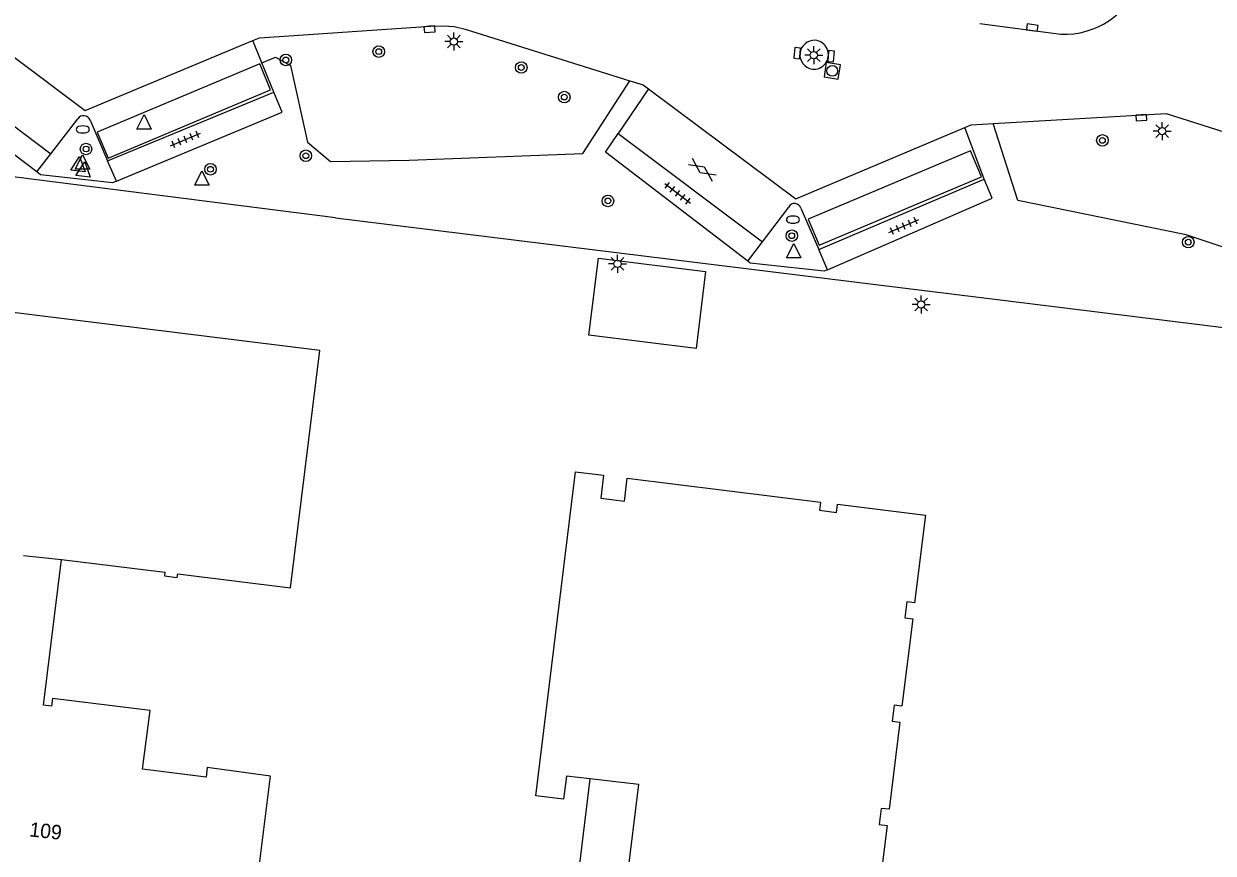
# Model space of a CAD drawing. Extents: x 131000 to 133014, y 396499 to 399001.
# Drawn here: x 131752.2 to 131834.6, y 397040.1 to 397097.5 of the extents above; entities that cross this region are included whole.
import ezdxf

# ---------------------------------------------------------------- set-up
doc = ezdxf.new("R2010")
doc.units = 0
for name, color, linetype in [('gg-afsc-hekwerk', 7, 'Continuous'), ('gg-afsc-muur', 7, 'Continuous'), ('gg-anno-huisnummerreeks BGT', 7, 'Continuous'), ('gg-bbg-gedigitaliseerde bijgebouw', 7, 'Continuous'), ('gg-bbg-hoofdgebouw', 7, 'Continuous'), ('gg-bbg-luifel en loopbrug', 7, 'Continuous'), ('gg-bbg-onder overbouw', 7, 'Continuous'), ('gg-bbg-pand overbouw', 7, 'Continuous'), ('gg-bbg-tussenscheiding', 7, 'Continuous'), ('gg-knt-verharding', 7, 'Continuous'), ('gt-grn-groengrens', 7, 'Continuous'), ('gt-symb-boom', 7, 'Continuous'), ('gt-symb-brandkraan', 7, 'Continuous'), ('gt-symb-gesloten verharding', 7, 'Continuous'), ('gt-symb-kolk', 7, 'Continuous'), ('gt-symb-lichtmast', 7, 'Continuous'), ('gt-symb-rioolschacht', 7, 'Continuous'), ('gt-symb-tegel verharding', 7, 'Continuous'), ('gt-symb-waterafsluiter', 7, 'Continuous')]:
    doc.layers.add(name, color=color, linetype=linetype)

# ---------------------------------------------------------------- blocks, each defined once
blk = doc.blocks.new('gt0-RS')
at = {"layer": 'gt-symb-rioolschacht'}
blk.add_lwpolyline([(-0.5, -0.5), (0.5, -0.5), (0.5, 0.5), (-0.5, 0.5)], close=True, dxfattribs=at)
blk.add_circle((0, 0), 0.375, dxfattribs=at)
blk = doc.blocks.new('gt0-KOLK')
at = {"layer": 'gt-symb-kolk'}
blk.add_lwpolyline([(0, 0), (0.375, 0), (0.375, 0.4), (-0.375, 0.4), (-0.375, 0), (0, 0)], dxfattribs=at)
blk = doc.blocks.new('gt0-LMAST')
at = {"layer": 'gt-symb-lichtmast'}
for p, q in [((-0.182, 0.173), (-0.447, 0.438)), ((-0.005, 0.246), (-0.005, 0.621)), ((0.172, 0.173), (0.437, 0.438)), ((-0.255, -0.004), (-0.63, -0.004)), ((-0.182, -0.181), (-0.447, -0.446)), ((-0.005, -0.254), (-0.005, -0.629)), ((0.437, -0.446), (0.172, -0.181)), ((0.245, -0.004), (0.62, -0.004))]:
    blk.add_line(p, q, dxfattribs=at)
blk.add_circle((-0.005, -0.004), 0.25, dxfattribs=at)
blk = doc.blocks.new('gt0-TEG1')
at = {"layer": 'gt-symb-tegel verharding'}
for p, q in [((-1.125, 0), (1.125, 0)), ((-0.9, -0.25), (-0.9, 0.25)), ((-0.45, -0.25), (-0.45, 0.25)), ((0, -0.25), (0, 0.25)), ((0.45, -0.25), (0.45, 0.25)), ((0.9, -0.25), (0.9, 0.25))]:
    blk.add_line(p, q, dxfattribs=at)
blk = doc.blocks.new('gt0-GESVH1')
at = {"layer": 'gt-symb-gesloten verharding'}
for p, q in [((-0.992, -0.261), (0.008, 0.239)), ((0.008, -0.261), (-0.992, 0.239)), ((0.008, 0.239), (1.008, -0.261)), ((1.008, 0.239), (0.008, -0.261))]:
    blk.add_line(p, q, dxfattribs=at)
blk = doc.blocks.new('gt0-BOOM')
at = {"layer": 'gt-symb-boom'}
for radius in [0.4, 0.2]:
    blk.add_circle((0, 0), radius, dxfattribs=at)
blk = doc.blocks.new('gt0-WAFSL')
at = {"layer": 'gt-symb-waterafsluiter'}
for p, q in [((-0.5, -0.333), (0, 0.667)), ((0, 0.667), (0.5, -0.333)), ((0.5, -0.333), (-0.5, -0.333))]:
    blk.add_line(p, q, dxfattribs=at)
blk = doc.blocks.new('gt0-BR')
at = {"layer": 'gt-symb-brandkraan'}
for centre, radius, start, end in [((-0.244, 0), 0.206, 107.56694, 252.43307), ((0.599, -2.664), 3, 106.89205, 107.56694), ((0, -0.691), 0.938, 73.10799, 106.89205), ((-0.599, -2.664), 3, 72.43309, 73.10799), ((0.244, 0), 0.206, 287.56695, 72.43309), ((0.599, 2.664), 3, 252.43307, 253.10797), ((0, 0.691), 0.938, 253.10797, 286.89206), ((-0.599, 2.664), 3, 286.89206, 287.56695)]:
    blk.add_arc(centre, radius, start, end, dxfattribs=at)

msp = doc.modelspace()

# ---------------------------------------------------------------- linework, layer by layer
at = {"layer": 'gg-afsc-hekwerk'}
for p, q in [((131773.796, 397084.1), (131735.7, 397088.91)), ((131773.796, 397084.1), (131821.898, 397078.158)), ((131821.898, 397078.158), (131932.903, 397064.446))]:
    msp.add_line(p, q, dxfattribs=at)
at = {"layer": 'gg-afsc-muur'}
for p, q in [((131753.121, 397087.264), (131754.07, 397088.517)), ((131758.622, 397086.624), (131758.017, 397088.024)), ((131802.367, 397081.081), (131803.378, 397082.43)), ((131807.895, 397080.501), (131807.285, 397081.906))]:
    msp.add_line(p, q, dxfattribs=at)
for points in [[(131753.121, 397087.264), (131743.207, 397094.739), (131744.161, 397096.02)], [(131758.622, 397086.624), (131770.1, 397091.411), (131769.526, 397092.795)], [(131802.367, 397081.081), (131792.497, 397088.645), (131793.374, 397089.928)], [(131758.622, 397086.624), (131758.361, 397086.511), (131753.372, 397087.075), (131753.121, 397087.264)], [(131807.895, 397080.501), (131819.301, 397085.454), (131818.747, 397086.762)], [(131807.895, 397080.501), (131807.664, 397080.401), (131802.526, 397080.959), (131802.367, 397081.081)]]:
    msp.add_lwpolyline(points, dxfattribs=at)
at = {"layer": 'gg-bbg-gedigitaliseerde bijgebouw'}
msp.add_lwpolyline([(131792.011, 397081.291), (131799.442, 397080.373), (131798.784, 397075.046), (131791.353, 397075.964), (131792.011, 397081.291)], dxfattribs=at)
at = {"layer": 'gg-bbg-hoofdgebouw'}
msp.add_line((131753.58, 397050.36), (131754.83, 397060.45), dxfattribs=at)
for points in [[(131754.83, 397060.45), (131761.98, 397059.56), (131761.95, 397059.31), (131762.84, 397059.2), (131762.87, 397059.45), (131770.68, 397058.48), (131772.72, 397074.9), (131738.2, 397079.17)], [(131791.43, 397045.252), (131789.809, 397045.44), (131789.604, 397043.843), (131787.68, 397044.09), (131790.43, 397066.515), (131792.375, 397066.274), (131792.178, 397064.686), (131793.816, 397064.483), (131794.013, 397066.071), (131807.4, 397064.413), (131807.33, 397063.847), (131808.511, 397063.701), (131808.581, 397064.267), (131814.675, 397063.512), (131813.922, 397057.438), (131813.387, 397057.505), (131813.249, 397056.393), (131813.785, 397056.327), (131813.037, 397050.293), (131812.492, 397050.361), (131812.354, 397049.249), (131812.9, 397049.181), (131812.152, 397043.148), (131811.606, 397043.215), (131811.469, 397042.104), (131812.015, 397042.036), (131811.265, 397035.982)], [(131768.002, 397035.117), (131769.29, 397045.44), (131764.91, 397046.05), (131764.83, 397045.38), (131760.44, 397045.92), (131760.95, 397049.99), (131754.2, 397050.83), (131754.13, 397050.29), (131753.58, 397050.36)]]:
    msp.add_lwpolyline(points, dxfattribs=at)
at = {"layer": 'gg-bbg-luifel en loopbrug'}
for points in [[(131768.548, 397094.749), (131757.297, 397090.011), (131758.051, 397088.22), (131769.302, 397092.957), (131768.548, 397094.749)], [(131817.8, 397088.727), (131806.549, 397083.989), (131807.304, 397082.198), (131818.554, 397086.936), (131817.8, 397088.727)]]:
    msp.add_lwpolyline(points, dxfattribs=at)
at = {"layer": 'gg-bbg-onder overbouw'}
msp.add_lwpolyline([(131810.38, 397028.837), (131809.655, 397028.927), (131809.682, 397029.145), (131808.819, 397029.252), (131807.93, 397022.074), (131793.207, 397024.104), (131792.475, 397025.993), (131792.717, 397027.675), (131791.116, 397027.875), (131792.472, 397038.574), (131794.014, 397038.323), (131794.826, 397044.858), (131791.43, 397045.252)], dxfattribs=at)
at = {"layer": 'gg-bbg-pand overbouw'}
msp.add_lwpolyline([(131791.43, 397045.252), (131788.624, 397022.232), (131809.247, 397019.685), (131810.38, 397028.837)], dxfattribs=at)
at = {"layer": 'gg-bbg-tussenscheiding'}
msp.add_line((131752.186, 397060.716), (131754.83, 397060.45), dxfattribs=at)
at = {"layer": 'gg-knt-verharding'}
for p, q in [((131818.43, 397097.53), (131824.06, 397096.8)), ((131744.161, 397096.02), (131754.07, 397088.517)), ((131768.064, 397096.354), (131768.54, 397096.55)), ((131768.698, 397094.811), (131768.064, 397096.354)), ((131769.526, 397092.795), (131768.698, 397094.811)), ((131794.192, 397093.58), (131795.12, 397093.29)), ((131758.017, 397088.024), (131769.526, 397092.795)), ((131795.485, 397093.016), (131793.374, 397089.928)), ((131795.12, 397093.29), (131795.485, 397093.016)), ((131754.07, 397088.517), (131755.943, 397090.949)), ((131756.796, 397090.851), (131758.017, 397088.024)), ((131818.747, 397086.762), (131817.406, 397090.337)), ((131793.374, 397089.928), (131803.378, 397082.43)), ((131807.285, 397081.906), (131818.747, 397086.762)), ((131803.378, 397082.43), (131805.204, 397084.834)), ((131806.047, 397084.755), (131807.285, 397081.906))]:
    msp.add_line(p, q, dxfattribs=at)
for points in [[(131746.412, 397099.043), (131756.47, 397091.51), (131768.064, 397096.354)], [(131768.54, 397096.55), (131780.377, 397097.352), (131781.279, 397097.387), (131782.033, 397097.34), (131782.794, 397097.143), (131794.192, 397093.58)], [(131795.485, 397093.016), (131805.69, 397085.4), (131817.406, 397090.337)], [(131819.359, 397090.61), (131831.34, 397091.32), (131842.019, 397087.923)], [(131817.406, 397090.337), (131817.84, 397090.52), (131819.359, 397090.61)]]:
    msp.add_lwpolyline(points, dxfattribs=at)
for centre, radius, start, end in [((131824.316, 397102.264), 5.47, 267.32274, 340.66544), ((131806.98, 397095.371), 1.005, 86.93148, 260.59622), ((131806.939, 397095.376), 1.004, 262.97488, 84.55282), ((131756.344, 397090.675), 0.486, 21.30211, 145.59009), ((131805.609, 397084.621), 0.458, 16.98383, 152.30873)]:
    msp.add_arc(centre, radius, start, end, dxfattribs=at)
at = {"layer": 'gt-grn-groengrens'}
for points in [[(131768.698, 397094.811), (131769.646, 397095.201), (131770.677, 397094.632), (131771.868, 397089.336), (131773.455, 397087.987), (131778.911, 397088.071), (131790.929, 397088.54), (131794.192, 397093.58)], [(131842.019, 397087.923), (131838.229, 397081.088), (131832.722, 397082.903), (131821.072, 397085.299), (131819.359, 397090.61)]]:
    msp.add_lwpolyline(points, dxfattribs=at)

# ---------------------------------------------------------------- block references
at = {"layer": 'gt-symb-boom'}
for p in [(131776.797, 397095.592), (131770.362, 397095.016), (131786.672, 397094.496), (131756.517, 397088.853), (131771.743, 397088.386), (131765.143, 397087.447), (131805.41, 397082.854)]:
    msp.add_blockref('gt0-BOOM', p, dxfattribs=at)
at = {"layer": 'gt-symb-boom', "rotation": 90}
for p in [(131789.649, 397092.446), (131826.93, 397089.448), (131792.674, 397085.258), (131832.878, 397082.403)]:
    msp.add_blockref('gt0-BOOM', p, dxfattribs=at)
at = {"layer": 'gt-symb-brandkraan'}
for p in [(131756.293, 397090.208), (131805.492, 397083.963)]:
    msp.add_blockref('gt0-BR', p, dxfattribs=at)
at = {"layer": 'gt-symb-gesloten verharding', "rotation": -34.69152882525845}
msp.add_blockref('gt0-GESVH1', (131799.208, 397087.426), dxfattribs=at)
at = {"layer": 'gt-symb-kolk'}
for p, rotation in [((131780.302, 397097.345), -176.102103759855), ((131822.045, 397097.061), -7.465974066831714), ((131805.98, 397095.469), 84.43074082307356), ((131807.939, 397095.292), -94.7991608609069), ((131829.613, 397091.218), -177.0775273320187)]:
    msp.add_blockref('gt0-KOLK', p, dxfattribs=dict(at, rotation=rotation))
at = {"layer": 'gt-symb-lichtmast'}
for p in [(131782, 397096.29), (131806.939, 397095.353), (131831.079, 397090.096), (131793.345, 397080.912), (131814.372, 397078.096)]:
    msp.add_blockref('gt0-LMAST', p, dxfattribs=at)
at = {"layer": 'gt-symb-rioolschacht', "rotation": -8.921023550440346}
msp.add_blockref('gt0-RS', (131808.214, 397094.258), dxfattribs=at)
at = {"layer": 'gt-symb-tegel verharding'}
for p, rotation in [((131763.411, 397089.515), 22.64190009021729), ((131797.506, 397085.789), -37.44283634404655), ((131813.172, 397083.517), 23.462000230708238)]:
    msp.add_blockref('gt0-TEG1', p, dxfattribs=dict(at, rotation=rotation))
at = {"layer": 'gt-symb-waterafsluiter'}
for p in [(131760.537, 397090.563), (131756.274, 397087.789), (131764.546, 397086.676), (131805.544, 397081.655)]:
    msp.add_blockref('gt0-WAFSL', p, dxfattribs=at)
for p, rotation in [((131755.996, 397087.664), -6.428747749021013), ((131756.356, 397087.301), -6.428747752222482)]:
    msp.add_blockref('gt0-WAFSL', p, dxfattribs=dict(at, rotation=rotation))

# ---------------------------------------------------------------- texts
at = {"layer": 'gg-anno-huisnummerreeks BGT'}
msp.add_text('109', height=1, rotation=353.6, dxfattribs=at).set_placement((131752.561, 397041.281))

doc.saveas('drawing.dxf')
